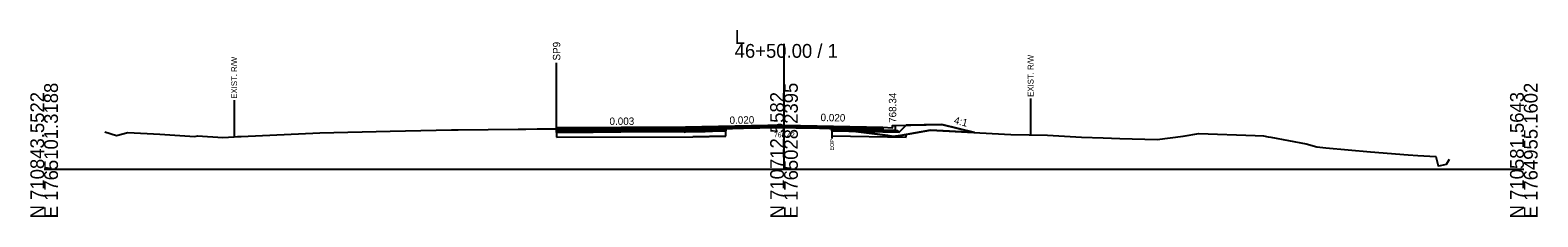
# Model space of a CAD drawing. Extents: x -26 to 5303, y -10 to 9578.
# Drawn here: x 2997.2 to 3302.8, y 6490.3 to 6528.1 of the extents above; entities that cross this region are included whole.
import ezdxf

# ---------------------------------------------------------------- set-up
doc = ezdxf.new("R2010")
doc.units = 0
for name, color, linetype in [('Default', 7, 'Continuous'), ('Exist CMT Pavement', 7, 'Continuous'), ('Exist Cross Section Cell', 7, 'Continuous'), ('Exist XS Ground Line', 7, 'Continuous'), ('Old_Level_10', 7, 'Continuous'), ('Old_Level_3', 7, 'Continuous'), ('Prop CMT Conc Surface', 7, 'Continuous'), ('Prop CMT Concrete Structures', 7, 'Continuous'), ('Prop CMT Pvmt Course 1', 7, 'Continuous'), ('Prop CMT Pvmt Course 1 CG', 7, 'Continuous'), ('Prop CMT Pvmt Course 2', 7, 'Continuous'), ('Prop CMT Pvmt Course 3', 7, 'Continuous'), ('Prop CMT Pvmt Surface', 7, 'Continuous'), ('Prop CMT Slope Grass', 7, 'Continuous'), ('Prop CMT Subgrade Earthwork', 7, 'Continuous'), ('Prop Shade Light', 7, 'Continuous'), ('Prop XS Earthwork Shape', 7, 'Continuous'), ('Prop XS Hydro Elevations', 7, 'Continuous'), ('Prop XS Label Text', 7, 'Continuous'), ('Prop XS SE Text', 7, 'Continuous'), ('Prop XS Side Slope Text', 7, 'Continuous'), ('Prop XS Wedging', 7, 'Continuous'), ('Scratch_Level_5', 7, 'Continuous')]:
    doc.layers.add(name, color=color, linetype=linetype)

msp = doc.modelspace()

# ---------------------------------------------------------------- linework, layer by layer
at = {"layer": 'Exist CMT Pavement'}
msp.add_lwpolyline([(3138.23, 6508.16), (3138.69, 6508.18), (3139.56, 6508.23), (3140.05, 6508.25), (3141.76, 6508.29), (3142.91, 6508.32), (3143.24, 6508.32), (3143.82, 6508.34), (3145.07, 6508.36), (3145.77, 6508.38), (3146.91, 6508.41), (3148.64, 6508.45), (3148.95, 6508.44), (3150, 6508.42), (3151.5, 6508.4), (3152.42, 6508.37), (3154.36, 6508.32), (3154.71, 6508.32), (3157.22, 6508.27), (3157.94, 6508.26), (3159.71, 6508.21)], dxfattribs=at)
at = {"layer": 'Exist Cross Section Cell'}
for p, q in [((3150, 6500), (3150, 6525.34)), ((3000, 6500), (3150, 6500)), ((3150, 6500), (3300, 6500))]:
    msp.add_line(p, q, dxfattribs=at)
at = {"layer": 'Exist XS Ground Line'}
msp.add_lwpolyline([(3012.32, 6507.54), (3014.64, 6506.76), (3016.94, 6507.41), (3023.45, 6507.06), (3030.53, 6506.58), (3031.08, 6506.75), (3036.19, 6506.4), (3038.49, 6506.54), (3039.21, 6506.57), (3039.95, 6506.56), (3055.91, 6507.34), (3070.16, 6507.66), (3082.57, 6507.92), (3083.25, 6507.93), (3083.94, 6507.94), (3096.1, 6508.07), (3097.11, 6508.1), (3097.64, 6508.1), (3099.97, 6508.11), (3100.97, 6508.12), (3102.83, 6508.15), (3104.65, 6508.16), (3105.69, 6508.17), (3106.48, 6508.18), (3107.9, 6508.18), (3109.39, 6508.18), (3111.42, 6508.16), (3112, 6508.16), (3113.03, 6508.15), (3113.81, 6508.12), (3115.86, 6508.07), (3117.15, 6508.02), (3117.51, 6508), (3118.16, 6507.99), (3120.01, 6507.96), (3121.19, 6507.96), (3123.3, 6507.94), (3124.86, 6507.93), (3125.73, 6507.93), (3128.6, 6507.95), (3130.37, 6508.01), (3131.46, 6508.02), (3133.56, 6508.05), (3134.32, 6508.07), (3135.89, 6508.11), (3137.18, 6508.13), (3138.69, 6508.18), (3140.05, 6508.25), (3141.4, 6508.28), (3142.91, 6508.32), (3143.24, 6508.32), (3143.82, 6508.34), (3145.07, 6508.36), (3145.77, 6508.38), (3146.91, 6508.41), (3148.95, 6508.44), (3150, 6508.42), (3150.59, 6508.41), (3151.5, 6508.4), (3154.36, 6508.32), (3154.71, 6508.32), (3157.22, 6508.27), (3157.94, 6508.26), (3159.25, 6508.23), (3159.71, 6508.21), (3171.05, 6506.8), (3172.13, 6506.6), (3173.61, 6506.81), (3179.68, 6507.84), (3196.01, 6507.01), (3203.45, 6506.85), (3210.31, 6506.46), (3214.72, 6506.31), (3218.1, 6506.18), (3225.65, 6505.96), (3230.95, 6506.64), (3234.1, 6507.17), (3245.56, 6506.76), (3247.22, 6506.69), (3248.19, 6506.55), (3248.7, 6506.47), (3255.9, 6505.12), (3258, 6504.5), (3259.84, 6504.31), (3268.88, 6503.47), (3276.53, 6502.89), (3278.54, 6502.76), (3282.14, 6502.55), (3282.62, 6500.62), (3283.08, 6500.72), (3284.33, 6501.01), (3284.93, 6501.98)], dxfattribs=at)
at = {"layer": 'Old_Level_10'}
for p, q in [((3200, 6514.32), (3200, 6506.92)), ((3038.52, 6513.94), (3038.52, 6506.54)), ((3159.71, 6508.21), (3159.71, 6506.16))]:
    msp.add_line(p, q, dxfattribs=at)
at = {"layer": 'Prop CMT Conc Surface'}
for points in [[(3170.01, 6508.46), (3172.01, 6508.34)], [(3172.01, 6508.34), (3172.01, 6508.84), (3172.51, 6508.84)]]:
    msp.add_lwpolyline(points, dxfattribs=at)
at = {"layer": 'Prop CMT Concrete Structures'}
for points in [[(3170.01, 6508.46), (3172.01, 6508.34), (3172.01, 6508.84), (3172.51, 6508.84)], [(3172.51, 6508.84), (3172.51, 6507.83), (3170.01, 6507.88)], [(3170.01, 6507.88), (3170.01, 6508.46)]]:
    msp.add_lwpolyline(points, dxfattribs=at)
at = {"layer": 'Prop CMT Pvmt Course 1'}
for points in [[(3150, 6508.86), (3130, 6508.46)], [(3130, 6508.21), (3138.23, 6508.38)], [(3138.23, 6508.38), (3150, 6508.61)], [(3138.23, 6508.38), (3138.23, 6508.38)], [(3150, 6508.61), (3150, 6508.86)], [(3150, 6508.86), (3170.01, 6508.46)], [(3150, 6508.61), (3150, 6508.61), (3150, 6508.61)], [(3159.71, 6508.42), (3150, 6508.61)], [(3170.01, 6508.21), (3159.71, 6508.42)], [(3159.71, 6508.42), (3159.71, 6508.42)], [(3170.01, 6508.46), (3170.01, 6508.21)]]:
    msp.add_lwpolyline(points, dxfattribs=at)
at = {"layer": 'Prop CMT Pvmt Course 1 CG'}
for points in [[(3103.86, 6507.41), (3103.86, 6507.8)], [(3170.01, 6507.88), (3173.01, 6507.82), (3173.35, 6507.48)], [(3170.01, 6507.54), (3170.01, 6507.88)], [(3173.35, 6507.48), (3170.01, 6507.54)]]:
    msp.add_lwpolyline(points, dxfattribs=at)
at = {"layer": 'Prop CMT Pvmt Course 2'}
for p, q in [((3130, 6508.21), (3103.86, 6508.08)), ((3103.86, 6507.74), (3130, 6507.88))]:
    msp.add_line(p, q, dxfattribs=at)
for points in [[(3103.86, 6508.14), (3103.86, 6507.8)], [(3138.23, 6508.38), (3130, 6508.21)], [(3130, 6507.88), (3138.23, 6508.04)], [(3138.23, 6508.04), (3138.23, 6508.38)], [(3159.71, 6508.08), (3159.71, 6508.42)], [(3159.71, 6508.42), (3170.01, 6508.21)], [(3170.01, 6507.88), (3159.71, 6508.08)], [(3170.01, 6508.21), (3170.01, 6507.88)]]:
    msp.add_lwpolyline(points, dxfattribs=at)
at = {"layer": 'Prop CMT Pvmt Course 3'}
for p, q in [((3130, 6507.88), (3103.86, 6507.74)), ((3103.86, 6507.41), (3103.86, 6507.41))]:
    msp.add_line(p, q, dxfattribs=at)
for points in [[(3138.23, 6508.04), (3130, 6507.88)], [(3138.23, 6507.71), (3138.23, 6508.04)], [(3159.71, 6508.08), (3170.01, 6507.88)], [(3159.71, 6507.75), (3159.71, 6508.08)], [(3103.86, 6507.8), (3103.86, 6507.47)], [(3130, 6507.54), (3138.23, 6507.71)], [(3170.01, 6507.54), (3159.71, 6507.75)], [(3170.01, 6507.88), (3170.01, 6507.54)]]:
    msp.add_lwpolyline(points, dxfattribs=at)
at = {"layer": 'Prop CMT Pvmt Surface'}
for p, q in [((3130, 6508.46), (3103.86, 6508.33)), ((3103.86, 6508.33), (3103.86, 6508.15))]:
    msp.add_line(p, q, dxfattribs=at)
for points in [[(3150, 6508.86), (3130, 6508.46)], [(3150, 6508.86), (3170.01, 6508.46)]]:
    msp.add_lwpolyline(points, dxfattribs=at)
at = {"layer": 'Prop CMT Slope Grass'}
msp.add_lwpolyline([(3172.51, 6508.84), (3182.01, 6509.03), (3188.59, 6507.39)], dxfattribs=at)
at = {"layer": 'Prop CMT Subgrade Earthwork'}
for p, q in [((3103.86, 6507.41), (3103.86, 6508.15)), ((3138.23, 6507.71), (3138.23, 6508.16)), ((3159.71, 6507.75), (3159.71, 6508.21)), ((3130, 6507.54), (3103.86, 6507.41))]:
    msp.add_line(p, q, dxfattribs=at)
for points in [[(3170.01, 6507.54), (3173.35, 6507.48), (3174.75, 6508.89)], [(3138.23, 6507.71), (3130, 6507.54)], [(3159.71, 6507.75), (3170.01, 6507.54)]]:
    msp.add_lwpolyline(points, dxfattribs=at)
at = {"layer": 'Prop Shade Light'}
for p, q in [((3103.86, 6507.41), (3103.86, 6506.44)), ((3104.22, 6507.41), (3103.86, 6507.41)), ((3103.86, 6507.41), (3103.86, 6506.44)), ((3103.86, 6506.44), (3131.52, 6506.52)), ((3108.47, 6507.43), (3107.06, 6507.42)), ((3109.89, 6507.43), (3108.47, 6507.43)), ((3111.31, 6507.43), (3109.89, 6507.43)), ((3115.56, 6507.45), (3114.15, 6507.44)), ((3128.46, 6507.54), (3115.56, 6507.45)), ((3129.88, 6507.54), (3128.46, 6507.54)), ((3130, 6507.54), (3129.75, 6507.49)), ((3129.75, 6507.49), (3130, 6507.54)), ((3130, 6507.54), (3129.88, 6507.54)), ((3130, 6507.54), (3134.02, 6507.57)), ((3134.02, 6507.57), (3130, 6507.54)), ((3130, 6507.54), (3130, 6507.54)), ((3130, 6507.54), (3130, 6507.54)), ((3131.52, 6506.58), (3138.23, 6506.71)), ((3131.52, 6506.52), (3138.23, 6506.65)), ((3135.47, 6507.65), (3134.02, 6507.63)), ((3138.23, 6507.71), (3136.91, 6507.68)), ((3138.23, 6506.71), (3138.23, 6507.71)), ((3138.23, 6507.65), (3138.23, 6507.71)), ((3138.23, 6506.65), (3138.23, 6507.65)), ((3160.1, 6507.74), (3159.71, 6507.75)), ((3159.71, 6507.75), (3159.71, 6506.75)), ((3160.1, 6507.74), (3159.71, 6507.75)), ((3159.71, 6507.75), (3159.71, 6506.75)), ((3159.71, 6506.75), (3174.75, 6506.45)), ((3159.71, 6506.75), (3174.75, 6506.45)), ((3161.49, 6507.72), (3160.1, 6507.74)), ((3160.16, 6507.74), (3160.1, 6507.74)), ((3161.49, 6507.72), (3160.16, 6507.74)), ((3162.87, 6507.69), (3161.49, 6507.72)), ((3161.54, 6507.71), (3161.49, 6507.72)), ((3162.87, 6507.69), (3161.54, 6507.71)), ((3163.41, 6507.68), (3162.87, 6507.69)), ((3162.93, 6507.69), (3162.87, 6507.69)), ((3163.41, 6507.68), (3162.93, 6507.69)), ((3164.11, 6507.66), (3163.41, 6507.68)), ((3171.05, 6506.8), (3164.11, 6507.66)), ((3174.75, 6506.45), (3174.75, 6507)), ((3174.75, 6506.45), (3174.75, 6507))]:
    msp.add_line(p, q, dxfattribs=at)
for points in [[(3107.06, 6507.42), (3105.64, 6507.42), (3104.22, 6507.41)], [(3114.15, 6507.44), (3112.73, 6507.44), (3111.31, 6507.43)], [(3138.23, 6507.71), (3138.23, 6507.71), (3138.23, 6507.71), (3130, 6507.54)], [(3130, 6507.54), (3130, 6507.54), (3130, 6507.54)], [(3174.75, 6507), (3173.61, 6506.81), (3172.13, 6506.6), (3171.05, 6506.8)]]:
    msp.add_lwpolyline(points, dxfattribs=at)
at = {"layer": 'Prop XS Earthwork Shape'}
for points in [[(3124.86, 6507.93), (3125.73, 6507.93), (3126.7, 6507.95), (3128.6, 6507.95), (3130.37, 6508.01), (3131.46, 6508.02), (3133.56, 6508.05), (3134.32, 6508.07), (3135.89, 6508.11), (3137.18, 6508.13), (3137.72, 6508.13), (3138.23, 6508.16), (3138.23, 6507.71), (3130, 6507.54), (3103.86, 6507.47), (3103.86, 6508.15), (3104.65, 6508.16), (3105.69, 6508.17), (3106.48, 6508.18), (3107.9, 6508.18), (3109.39, 6508.18), (3111.42, 6508.16), (3113.03, 6508.15), (3113.81, 6508.12), (3115.86, 6508.07), (3117.15, 6508.02), (3118.16, 6507.99), (3120.01, 6507.96), (3121.19, 6507.96), (3123.3, 6507.94)], [(3113.03, 6508.15), (3113.81, 6508.12), (3115.86, 6508.07), (3117.15, 6508.02), (3118.16, 6507.99), (3120.01, 6507.96), (3121.19, 6507.96), (3123.3, 6507.94), (3124.86, 6507.93), (3125.73, 6507.93), (3126.7, 6507.95), (3128.6, 6507.95), (3130.37, 6508.01), (3131.46, 6508.02), (3133.56, 6508.05), (3134.32, 6508.07), (3135.89, 6508.11), (3137.18, 6508.13), (3137.72, 6508.13), (3138.23, 6508.16), (3138.23, 6507.71), (3130, 6507.54), (3103.86, 6507.47), (3103.86, 6508.15), (3104.65, 6508.16), (3105.69, 6508.17), (3106.48, 6508.18), (3107.9, 6508.18), (3109.39, 6508.18), (3111.42, 6508.16)], [(3159.71, 6507.75), (3159.71, 6508.21), (3164.14, 6507.66)], [(3170.01, 6507.54), (3173.35, 6507.48), (3174.75, 6508.89), (3182.01, 6509.03), (3188.59, 6507.39), (3179.68, 6507.84), (3173.61, 6506.81), (3172.13, 6506.6), (3171.05, 6506.8), (3164.14, 6507.66)], [(3171.05, 6506.8), (3172.13, 6506.6), (3173.61, 6506.81), (3179.68, 6507.84), (3188.59, 6507.39), (3182.01, 6509.03), (3174.75, 6508.89), (3173.35, 6507.48), (3170.01, 6507.54), (3164.14, 6507.66)]]:
    msp.add_lwpolyline(points, close=True, dxfattribs=at)
at = {"layer": 'Prop XS Label Text'}
msp.add_line((3103.86, 6508.33), (3103.86, 6521.49), dxfattribs=at)
at = {"layer": 'Prop XS Wedging'}
msp.add_lwpolyline([(3138.69, 6508.19), (3138.69, 6508.39), (3139.56, 6508.4), (3140.05, 6508.41), (3141.76, 6508.45), (3142.91, 6508.47), (3143.24, 6508.48), (3143.82, 6508.49), (3145.07, 6508.51), (3145.77, 6508.53), (3146.91, 6508.55), (3148.64, 6508.58), (3148.95, 6508.59), (3150, 6508.61), (3151.5, 6508.58), (3152.42, 6508.56), (3154.36, 6508.52), (3154.71, 6508.52), (3157.22, 6508.47), (3157.94, 6508.45), (3159.25, 6508.43), (3159.71, 6508.42), (3159.71, 6508.21), (3159.25, 6508.23), (3157.94, 6508.26), (3157.22, 6508.27), (3154.71, 6508.32), (3154.36, 6508.32), (3152.42, 6508.37), (3151.5, 6508.4), (3150, 6508.42), (3148.95, 6508.44), (3148.64, 6508.45), (3146.91, 6508.41), (3145.77, 6508.38), (3145.07, 6508.36), (3143.82, 6508.34), (3143.24, 6508.32), (3142.91, 6508.32), (3141.76, 6508.29), (3140.05, 6508.25), (3139.56, 6508.23)], close=True, dxfattribs=at)
at = {"layer": 'Scratch_Level_5'}
for p, q in [((3104.22, 6507.47), (3104.91, 6508.16)), ((3105.64, 6507.48), (3106.34, 6508.18)), ((3107.06, 6507.48), (3107.76, 6508.18)), ((3108.47, 6507.48), (3109.17, 6508.18)), ((3109.89, 6507.49), (3110.57, 6508.17)), ((3111.31, 6507.49), (3111.98, 6508.16)), ((3112.73, 6507.5), (3113.37, 6508.14)), ((3114.15, 6507.5), (3114.74, 6508.1)), ((3115.56, 6507.5), (3116.12, 6508.06)), ((3116.98, 6507.51), (3117.48, 6508.01)), ((3118.4, 6507.51), (3118.87, 6507.98)), ((3119.82, 6507.52), (3120.27, 6507.96)), ((3129.75, 6507.54), (3130.21, 6508.01)), ((3131.19, 6507.57), (3131.64, 6508.02)), ((3132.63, 6507.6), (3133.08, 6508.04)), ((3134.07, 6507.63), (3134.52, 6508.08)), ((3135.52, 6507.66), (3135.97, 6508.11)), ((3136.96, 6507.68), (3137.4, 6508.13)), ((3160.16, 6507.74), (3160.52, 6508.11)), ((3121.24, 6507.52), (3121.67, 6507.96)), ((3122.66, 6507.52), (3123.07, 6507.94)), ((3124.07, 6507.53), (3124.47, 6507.93)), ((3125.49, 6507.53), (3125.9, 6507.94)), ((3126.91, 6507.54), (3127.32, 6507.95)), ((3128.33, 6507.54), (3128.74, 6507.95)), ((3161.54, 6507.71), (3161.78, 6507.95)), ((3162.93, 6507.69), (3163.04, 6507.8))]:
    msp.add_line(p, q, dxfattribs=at)

# ---------------------------------------------------------------- texts
at = {"layer": 'Default'}
msp.add_text('-', height=0.0001, dxfattribs=at).set_placement((3000, 6500))
at = {"layer": 'Exist Cross Section Cell'}
for s, p in [('L', (3140, 6525.34)), ('46+50.00 / 1', (3140, 6522.54))]:
    msp.add_text(s, height=2.8, dxfattribs=at).set_placement(p)
for s, p in [('E 1765101.3188', (3002.8, 6490)), ('E 1765028.2395', (3152.8, 6490)), ('E 1764955.1602', (3302.8, 6490)), ('N 710843.5522', (3000, 6490)), ('N 710712.5582', (3150, 6490)), ('N 710581.5643', (3300, 6490))]:
    msp.add_text(s, height=2.8, rotation=90, dxfattribs=at).set_placement(p)
at = {"layer": 'Old_Level_10'}
for s, height, p in [('EXIST. R/W', 1.181, (3039.11, 6514.24)), ('EXIST. R/W', 1.181, (3200.59, 6514.63)), ('EOP', 0.787, (3160.11, 6503.76))]:
    msp.add_text(s, height=height, rotation=90, dxfattribs=at).set_placement(p)
at = {"layer": 'Old_Level_3'}
msp.add_text('768.42', height=1, dxfattribs=at).set_placement((3147.96, 6506.42))
at = {"layer": 'Prop XS Hydro Elevations'}
msp.add_text('768.34', height=1.5, rotation=90, dxfattribs=at).set_placement((3172.76, 6509.34))
at = {"layer": 'Prop XS Label Text'}
msp.add_text('SP9', height=1.5, rotation=90, dxfattribs=at).set_placement((3104.64, 6521.98))
at = {"layer": 'Prop XS SE Text'}
for s, rotation, p in [('0.020', 358.8542, (3157.4, 6509.71)), ('0.003', 0.1636, (3114.62, 6508.93)), ('0.020', 1.1458, (3138.97, 6509.13))]:
    msp.add_text(s, height=1.5, rotation=rotation, dxfattribs=at).set_placement(p)
at = {"layer": 'Prop XS Side Slope Text'}
msp.add_text('4:1', height=1.5, rotation=345.9638, dxfattribs=at).set_placement((3184.33, 6509.22))

doc.saveas('drawing.dxf')
